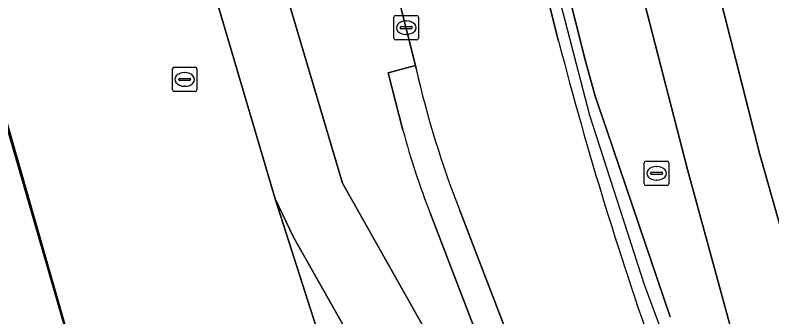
# Model space of a CAD drawing. Extents: x 160806 to 161707, y 383696 to 384148.
# Drawn here: x 161236.82 to 161267.72, y 383772.01 to 383784.33 of the extents above; entities that cross this region are included whole.
import ezdxf

# ---------------------------------------------------------------- set-up
doc = ezdxf.new("R2010")
doc.units = 0
for name, color, linetype in [('IMGEO_Fietspad_open', 7, 'Continuous'), ('IMGEO_Hek', 7, 'Continuous'), ('IMGEO_Kolk', 7, 'Continuous'), ('IMGEO_Pand', 7, 'Continuous'), ('IMGEO_Pand_overbouw', 7, 'Continuous'), ('IMGEO_Rijbaan_lokaal_gesloten', 7, 'Continuous'), ('IMGEO_Rioolput', 7, 'Continuous'), ('IMGEO_Verkeerseiland_open', 7, 'Continuous'), ('IMGEO_Voetpad_open', 7, 'Continuous')]:
    doc.layers.add(name, color=color, linetype=linetype)

msp = doc.modelspace()

# ---------------------------------------------------------------- linework, layer by layer
at = {"layer": 'IMGEO_Fietspad_open'}
msp.add_lwpolyline([(161260.786, 383742.458), (161263.932, 383743.92), (161263.352, 383745.857), (161263.192, 383746.41), (161263.05, 383746.885), (161262.122, 383750), (161258.147, 383763.342), (161250.185, 383777.467), (161232.095, 383838.372), (161229.496, 383837.567), (161229.906, 383836.178), (161247.443, 383776.827), (161248.186, 383775.265), (161252.611, 383767.434)], dxfattribs=at)
at = {"layer": 'IMGEO_Hek'}
msp.add_lwpolyline([(161265.912, 383764.193), (161262.514, 383773.318), (161260.283, 383780.231), (161258.466, 383787.267), (161257.937, 383789.343)], dxfattribs=at)
at = {"layer": 'IMGEO_Kolk'}
for p, q in [((161252.286, 383783.397), (161252.286, 383784.249)), ((161252.361, 383784.323), (161253.213, 383784.323)), ((161252.774, 383784.103), (161252.799, 383784.103)), ((161253.287, 383784.249), (161253.287, 383783.397)), ((161252.545, 383783.817), (161252.545, 383783.829)), ((161252.983, 383783.78), (161252.585, 383783.78)), ((161252.588, 383783.866), (161252.986, 383783.866)), ((161253.029, 383783.829), (161253.029, 383783.817)), ((161252.797, 383783.543), (161252.772, 383783.543)), ((161253.213, 383783.323), (161252.361, 383783.323)), ((161243.318, 383782.21), (161244.17, 383782.21)), ((161243.243, 383781.284), (161243.243, 383782.136)), ((161243.731, 383781.99), (161243.756, 383781.99)), ((161244.244, 383782.136), (161244.244, 383781.284)), ((161243.502, 383781.704), (161243.502, 383781.716)), ((161243.94, 383781.667), (161243.542, 383781.667)), ((161243.545, 383781.753), (161243.943, 383781.753)), ((161243.986, 383781.716), (161243.986, 383781.704)), ((161243.754, 383781.43), (161243.729, 383781.43)), ((161244.17, 383781.21), (161243.318, 383781.21))]:
    msp.add_line(p, q, dxfattribs=at)
for points in [[(161252.286, 383783.397), (161252.286, 383784.249)], [(161252.361, 383784.323), (161253.213, 383784.323)], [(161253.287, 383784.249), (161253.287, 383783.397)], [(161253.213, 383783.323), (161252.361, 383783.323)], [(161243.318, 383782.21), (161244.17, 383782.21)], [(161243.243, 383781.284), (161243.243, 383782.136)], [(161244.244, 383782.136), (161244.244, 383781.284)], [(161244.17, 383781.21), (161243.318, 383781.21)]]:
    msp.add_lwpolyline(points, dxfattribs=at)
for centre, radius, start, end in [((161252.363, 383784.247), 0.0765, 91.552, 178.448), ((161252.363, 383784.247), 0.0765, 91.552, 178.448), ((161253.211, 383784.247), 0.0765, 1.552, 88.448), ((161253.211, 383784.247), 0.0765, 1.552, 88.448), ((161252.585, 383783.826), 0.0403, 85.8775, 175.7526), ((161252.582, 383783.816), 0.0366, 178.938, 274.7102), ((161252.986, 383783.823), 0.043, 264.8664, 352.4533), ((161252.99, 383783.828), 0.0386, 1.7309, 96.639), ((161252.363, 383783.399), 0.0765, 181.552, 268.448), ((161252.363, 383783.399), 0.0765, 181.552, 268.448), ((161253.211, 383783.399), 0.0765, 271.552, 358.448), ((161253.211, 383783.399), 0.0765, 271.552, 358.448), ((161243.32, 383782.134), 0.0765, 91.552, 178.448), ((161243.32, 383782.134), 0.0765, 91.552, 178.448), ((161244.168, 383782.134), 0.0765, 1.552, 88.448), ((161244.168, 383782.134), 0.0765, 1.552, 88.448), ((161243.542, 383781.713), 0.0403, 85.8775, 175.7526), ((161243.539, 383781.703), 0.0366, 178.938, 274.7102), ((161243.943, 383781.71), 0.043, 264.8664, 352.4533), ((161243.947, 383781.715), 0.0386, 1.7309, 96.639), ((161243.32, 383781.286), 0.0765, 181.552, 268.448), ((161243.32, 383781.286), 0.0765, 181.552, 268.448), ((161244.168, 383781.286), 0.0765, 271.552, 358.448), ((161244.168, 383781.286), 0.0765, 271.552, 358.448)]:
    msp.add_arc(centre, radius, start, end, dxfattribs=at)
for centre, major_axis, ratio, start_param, end_param in [((161252.773, 383783.823), (-0.387, 0.002), 0.722429, 4.712389, 7.853982), ((161252.798, 383783.823), (-0.39, 0.002), 0.717154, 1.570796, 4.712389), ((161243.73, 383781.71), (-0.387, 0.002), 0.722429, 4.712389, 7.853982), ((161243.755, 383781.71), (-0.39, 0.002), 0.717154, 1.570796, 4.712389)]:
    msp.add_ellipse(centre, major_axis=major_axis, ratio=ratio, start_param=start_param, end_param=end_param, dxfattribs=at)
at = {"layer": 'IMGEO_Pand'}
msp.add_lwpolyline([(161173.066, 383762.677), (161171.77, 383762.265), (161172.335, 383760.149), (161173.08, 383760.356), (161176.084, 383750), (161179.163, 383739.382), (161178.467, 383739.155), (161178.645, 383738.55), (161182.409, 383739.64), (161183.813, 383734.789), (161191.93, 383737.142), (161236.286, 383750), (161240.864, 383751.327), (161239.522, 383755.972), (161243.065, 383757.002), (161221.311, 383832.189)], dxfattribs=at)
at = {"layer": 'IMGEO_Pand_overbouw'}
msp.add_lwpolyline([(161244.397, 383752.352), (161218.72, 383841.978), (161097.833, 383806.973), (161123.797, 383717.365)], close=True, dxfattribs=at)
at = {"layer": 'IMGEO_Rijbaan_lokaal_gesloten'}
for points in [[(161255.223, 383844.644), (161252.374, 383843.765), (161253.35, 383838.619), (161254.467, 383832.736), (161257.59, 383817.205), (161262.593, 383796.907), (161267.226, 383778.65), (161272.066, 383761.555), (161275.575, 383751.679), (161278.282, 383752.924), (161278.161, 383753.324), (161278.024, 383753.78), (161272.703, 383771.417), (161271.69, 383774.162), (161268.422, 383786.436), (161264.696, 383801.082), (161262.513, 383809.751), (161261.079, 383815.554), (161260.191, 383819.388), (161259.009, 383825.191), (161255.351, 383843.932)], [(161252.374, 383843.765), (161249.469, 383842.867), (161249.639, 383841.943), (161252.101, 383829.184), (161254.931, 383815.431), (161258.251, 383801.656), (161260.199, 383793.827), (161264.266, 383778.033), (161267.992, 383764.419), (161271.27, 383753.915), (161272.079, 383751.073), (161272.227, 383750.635), (161272.358, 383750.199), (161275.575, 383751.679), (161272.066, 383761.555), (161267.226, 383778.65), (161262.593, 383796.907), (161257.59, 383817.205), (161254.467, 383832.736), (161253.35, 383838.619)]]:
    msp.add_lwpolyline(points, close=True, dxfattribs=at)
for points in [[(161272.079, 383751.073), (161271.27, 383753.915), (161267.992, 383764.419), (161264.266, 383778.033), (161260.199, 383793.827), (161258.251, 383801.656), (161254.931, 383815.431), (161252.101, 383829.184), (161249.639, 383841.943), (161249.469, 383842.867)], [(161259.008, 383783.268), (161251.189, 383814.332), (161250.747, 383816.268), (161245.836, 383839.778), (161245.391, 383841.608), (161239.635, 383839.831), (161240.829, 383834.589), (161244.197, 383818.504), (161245.074, 383814.567), (161246.038, 383810.692), (161251.033, 383790.764), (161253.161, 383782.273), (161253.192, 383782.148)], [(161252.284, 383813.518), (161260.112, 383782.451), (161260.508, 383781.031), (161260.992, 383779.593), (161263.566, 383772.013)], [(161254.973, 383776.353), (161257.886, 383768.778), (161258.13, 383768.144), (161258.486, 383767.794), (161260.09, 383765.741), (161261.801, 383763.244), (161262.94, 383761.15), (161264.151, 383758.597), (161264.548, 383757.903), (161265.386, 383755.422), (161267.617, 383748.019), (161270.606, 383749.394), (161270.458, 383749.89), (161270.419, 383750), (161270.321, 383750.272), (161266.642, 383760.526), (161263.126, 383769.895)]]:
    msp.add_lwpolyline(points, dxfattribs=at)
for centre, radius, start, end in [((161409.035, 383822.146), 154.982, 194.528, 199.70274), ((161292.378, 383791.02), 40.178, 192.7572, 201.4108)]:
    msp.add_arc(centre, radius, start, end, dxfattribs=at)
at = {"layer": 'IMGEO_Rioolput'}
for p, q in [((161262.509, 383777.45), (161262.509, 383778.302)), ((161262.584, 383778.376), (161263.436, 383778.376)), ((161262.997, 383778.156), (161263.022, 383778.156)), ((161263.51, 383778.302), (161263.51, 383777.45)), ((161262.768, 383777.87), (161262.768, 383777.882)), ((161262.811, 383777.919), (161263.209, 383777.919)), ((161263.252, 383777.882), (161263.252, 383777.87)), ((161263.206, 383777.833), (161262.808, 383777.833)), ((161263.02, 383777.596), (161262.995, 383777.596)), ((161263.436, 383777.376), (161262.584, 383777.376))]:
    msp.add_line(p, q, dxfattribs=at)
for points in [[(161262.509, 383777.45), (161262.509, 383778.302)], [(161262.584, 383778.376), (161263.436, 383778.376)], [(161263.51, 383778.302), (161263.51, 383777.45)], [(161263.436, 383777.376), (161262.584, 383777.376)]]:
    msp.add_lwpolyline(points, dxfattribs=at)
for centre, radius, start, end in [((161262.586, 383778.3), 0.0765, 91.552, 178.448), ((161262.586, 383778.3), 0.0765, 91.552, 178.448), ((161263.434, 383778.3), 0.0765, 1.552, 88.448), ((161263.434, 383778.3), 0.0765, 1.552, 88.448), ((161262.808, 383777.879), 0.0403, 85.8775, 175.7526), ((161262.805, 383777.869), 0.0366, 178.938, 274.7102), ((161263.209, 383777.876), 0.043, 264.8664, 352.4533), ((161263.213, 383777.881), 0.0386, 1.7309, 96.639), ((161262.586, 383777.452), 0.0765, 181.552, 268.448), ((161262.586, 383777.452), 0.0765, 181.552, 268.448), ((161263.434, 383777.452), 0.0765, 271.552, 358.448), ((161263.434, 383777.452), 0.0765, 271.552, 358.448)]:
    msp.add_arc(centre, radius, start, end, dxfattribs=at)
for centre, major_axis, ratio, start_param, end_param in [((161262.996, 383777.876), (-0.387, 0.002), 0.722429, 4.712389, 7.853982), ((161263.021, 383777.876), (-0.39, 0.002), 0.717154, 1.570796, 4.712389)]:
    msp.add_ellipse(centre, major_axis=major_axis, ratio=ratio, start_param=start_param, end_param=end_param, dxfattribs=at)
at = {"layer": 'IMGEO_Verkeerseiland_open'}
for points in [[(161247.543, 383837.06), (161246.641, 383841.994), (161245.391, 383841.608), (161245.836, 383839.778), (161250.747, 383816.268), (161251.189, 383814.332), (161259.008, 383783.268)], [(161263.566, 383772.013), (161260.992, 383779.593), (161260.508, 383781.031), (161260.112, 383782.451), (161252.284, 383813.518)], [(161253.192, 383782.148), (161253.161, 383782.273), (161252.053, 383781.983), (161252.655, 383779.631)], [(161264.854, 383744.348), (161265.309, 383744.559), (161264.799, 383746.266), (161264.678, 383746.668), (161264.559, 383747.065), (161264.422, 383747.523), (161263.681, 383750), (161261.06, 383758.807), (161259.037, 383765.51), (161258.747, 383766.461), (161258.418, 383767.395), (161258.13, 383768.144), (161257.886, 383768.778), (161254.973, 383776.353)], [(161253.777, 383776.222), (161257.234, 383767.212), (161257.975, 383765.127), (161258.169, 383765.179), (161258.629, 383765.3), (161260.605, 383758.687), (161263.175, 383750), (161263.97, 383747.313), (161264.107, 383746.849), (161264.318, 383746.14), (161264.854, 383744.348)]]:
    msp.add_lwpolyline(points, dxfattribs=at)
for centre, radius, start, end in [((161409.035, 383822.146), 154.982, 194.528, 199.70274), ((161292.378, 383791.02), 40.178, 192.7572, 201.4108), ((161282.771, 383787.654), 31.166, 194.9171, 201.5186)]:
    msp.add_arc(centre, radius, start, end, dxfattribs=at)
at = {"layer": 'IMGEO_Voetpad_open'}
for points in [[(161229.853, 383845.993), (161229.876, 383845.844), (161230.682, 383843.131), (161232.095, 383838.372), (161250.185, 383777.467), (161258.147, 383763.342), (161258.675, 383763.473), (161258.169, 383765.179), (161257.975, 383765.127), (161257.234, 383767.212), (161253.777, 383776.222)], [(161252.655, 383779.631), (161252.053, 383781.983), (161253.161, 383782.273), (161251.033, 383790.764), (161249.537, 383790.335), (161249.06, 383790.222), (161241.78, 383821.883)], [(161252.611, 383767.434), (161248.186, 383775.265), (161247.443, 383776.827), (161257.809, 383744.453), (161257.981, 383743.915), (161258.065, 383743.633), (161258.705, 383741.492), (161260.786, 383742.458)]]:
    msp.add_lwpolyline(points, dxfattribs=at)
msp.add_lwpolyline([(161229.906, 383836.178), (161228.446, 383835.728), (161228.783, 383834.579), (161221.311, 383832.189), (161243.065, 383757.002), (161239.522, 383755.972), (161240.864, 383751.327), (161236.286, 383750), (161191.93, 383737.142), (161183.813, 383734.789), (161180.174, 383733.799), (161180.701, 383732.163), (161183.823, 383722.462), (161184.529, 383720.269), (161185.806, 383720.507), (161185.94, 383720.532), (161192.037, 383722.084), (161228.633, 383732.395), (161240.638, 383736.519), (161256.653, 383743.919), (161257.809, 383744.453), (161247.443, 383776.827)], close=True, dxfattribs=at)
msp.add_arc((161282.771, 383787.654), 31.166, 194.9171, 201.5186, dxfattribs=at)

doc.saveas('drawing.dxf')
